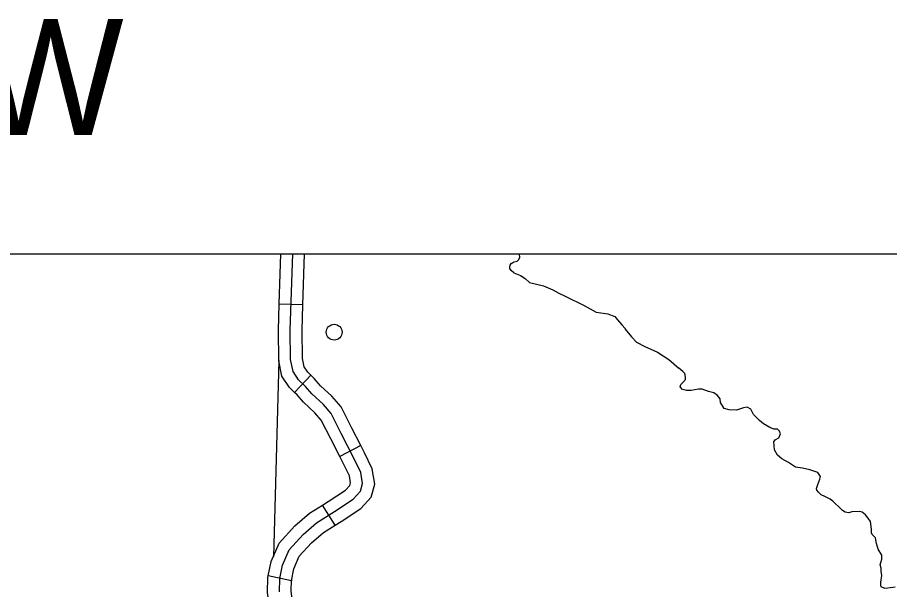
# Model space of a CAD drawing. Extents: x 1369979 to 1371646, y 379997 to 381064.
# Drawn here: x 1370956.8 to 1371021.7, y 380561.9 to 380604.5 of the extents above; entities that cross this region are included whole.
import ezdxf

# ---------------------------------------------------------------- set-up
doc = ezdxf.new("R2010")
doc.units = 0
for name, color, linetype in [('Default', 7, 'Continuous'), ('R_Border Notes', 7, 'Continuous'), ('R_No Plot', 7, 'Continuous')]:
    doc.layers.add(name, color=color, linetype=linetype)

msp = doc.modelspace()

# ---------------------------------------------------------------- linework, layer by layer
at = {"layer": 'R_Border Notes'}
for p, q in [((1370978.036, 380583.081), (1370976.279, 380583.139)), ((1370978.631, 380577.837), (1370977.42, 380576.563)), ((1370982.341, 380572.61), (1370980.778, 380571.806)), ((1370980.425, 380566.685), (1370979.499, 380568.179)), ((1370977.175, 380562.55), (1370975.455, 380562.912))]:
    msp.add_line(p, q, dxfattribs=at)
for points in [[(1370976.279, 380583.139), (1370976.403, 380586.867)], [(1370976.287, 380561.733), (1370976.313, 380562.723), (1370976.521, 380563.712), (1370977.015, 380564.858), (1370978.056, 380566.004), (1370979.044, 380566.863), (1370980.397, 380567.701), (1370981.776, 380568.613), (1370982.322, 380569.212), (1370982.478, 380569.785), (1370982.348, 380570.618), (1370981.828, 380571.686), (1370980.891, 380573.508), (1370980.137, 380574.993), (1370979.565, 380575.67), (1370978.706, 380576.451), (1370978.238, 380576.998), (1370977.718, 380577.493), (1370977.301, 380578.118), (1370977.119, 380579.003), (1370977.093, 380581.19), (1370977.282, 380586.867)], [(1370978.036, 380583.081), (1370978.161, 380586.867)], [(1370993.738, 380585.467), (1370993.525, 380585.639), (1370993.429, 380585.779), (1370993.421, 380585.912), (1370993.466, 380586.023), (1370993.54, 380586.149), (1370993.65, 380586.223), (1370993.761, 380586.274), (1370993.975, 380586.319), (1370994.108, 380586.467), (1370994.182, 380586.629), (1370994.138, 380586.829), (1370994.1, 380586.867)], [(1370993.738, 380585.467), (1370994.223, 380585.27), (1370994.571, 380585.043), (1370994.904, 380584.754), (1370995.935, 380584.496), (1370996.617, 380584.208), (1370997.087, 380583.95), (1370997.557, 380583.723), (1370998.951, 380583.04), (1370999.86, 380582.524), (1371000.709, 380582.418), (1371001.239, 380582.206), (1371001.436, 380581.978), (1371001.755, 380581.599), (1371002.012, 380581.326), (1371002.012, 380581.28), (1371002.482, 380580.689), (1371002.861, 380580.294), (1371003.467, 380579.976), (1371004.422, 380579.551), (1371005.271, 380579.005), (1371006.009, 380578.375)], [(1370977.42, 380576.563), (1370977.041, 380576.923), (1370976.475, 380577.773), (1370976.241, 380578.908), (1370976.214, 380581.2), (1370976.279, 380583.139)], [(1370978.631, 380577.837), (1370978.395, 380578.062), (1370978.128, 380578.462), (1370977.997, 380579.098), (1370977.972, 380581.181), (1370978.036, 380583.081)], [(1370976.233, 380578.952), (1370975.837, 380564.345)], [(1371009.373, 380575.371), (1371009.101, 380575.827), (1371009.07, 380576.084), (1371008.888, 380576.327), (1371008.6, 380576.54), (1371008.222, 380576.646), (1371007.752, 380576.813), (1371007.464, 380576.797), (1371006.933, 380576.706), (1371006.585, 380576.706), (1371006.282, 380576.782), (1371006.115, 380576.98), (1371006.16, 380577.146), (1371006.312, 380577.298), (1371006.494, 380577.526), (1371006.509, 380577.693), (1371006.448, 380577.966), (1371006.312, 380578.132), (1371006.009, 380578.375)], [(1370982.341, 380572.61), (1370981.674, 380573.908), (1370980.874, 380575.482), (1370980.199, 380576.281), (1370979.338, 380577.064), (1370978.876, 380577.604), (1370978.631, 380577.837)], [(1370980.778, 380571.806), (1370980.109, 380573.108), (1370979.4, 380574.503), (1370978.931, 380575.058), (1370978.074, 380575.838), (1370977.6, 380576.392), (1370977.42, 380576.563)], [(1371013.083, 380572.879), (1371013.162, 380573.035), (1371013.435, 380573.187), (1371013.571, 380573.475), (1371013.496, 380573.672), (1371013.344, 380573.839), (1371013.071, 380573.839), (1371012.768, 380573.961), (1371012.298, 380574.219), (1371011.995, 380574.476), (1371011.571, 380574.916), (1371011.359, 380575.326), (1371011.086, 380575.478), (1371010.813, 380575.417), (1371010.283, 380575.235), (1371009.752, 380575.265), (1371009.373, 380575.371)], [(1370980.425, 380566.685), (1370980.871, 380566.961), (1370982.352, 380567.94), (1370983.115, 380568.776), (1370983.376, 380569.735), (1370983.196, 380570.884), (1370982.614, 380572.079), (1370982.341, 380572.61)], [(1371020.34, 380566.38), (1371020.267, 380566.963), (1371020.1, 380567.22), (1371019.903, 380567.448), (1371019.646, 380567.645), (1371019.449, 380567.706), (1371018.873, 380567.676), (1371018.661, 380567.615), (1371018.373, 380567.66), (1371018.176, 380567.782), (1371017.918, 380568.055), (1371017.645, 380568.298), (1371017.463, 380568.464), (1371017.266, 380568.631), (1371016.872, 380568.813), (1371016.6, 380568.935), (1371016.387, 380569.147), (1371016.281, 380569.284), (1371016.236, 380569.42), (1371016.342, 380569.708), (1371016.493, 380570.118), (1371016.554, 380570.3), (1371016.357, 380570.619), (1371015.751, 380570.816), (1371015.205, 380570.922), (1371014.69, 380570.998), (1371014.159, 380571.347), (1371013.675, 380571.62), (1371013.341, 380571.893), (1371013.129, 380572.287), (1371013.083, 380572.879)], [(1370979.499, 380568.179), (1370979.923, 380568.442), (1370981.2, 380569.286), (1370981.53, 380569.647), (1370981.581, 380569.835), (1370981.5, 380570.352), (1370981.042, 380571.292), (1370980.778, 380571.806)], [(1370975.455, 380562.912), (1370975.679, 380563.979), (1370976.266, 380565.34), (1370977.44, 380566.633), (1370978.521, 380567.573), (1370979.499, 380568.179)], [(1370977.175, 380562.55), (1370977.363, 380563.445), (1370977.764, 380564.375), (1370978.672, 380565.374), (1370979.568, 380566.153), (1370980.425, 380566.685)], [(1371022.098, 380562.087), (1371021.552, 380562.011), (1371021.34, 380561.981), (1371021.052, 380562.102), (1371021.022, 380562.223), (1371021.022, 380562.451), (1371021.098, 380562.951), (1371021.067, 380563.27), (1371021.067, 380563.482), (1371020.992, 380563.74), (1371021.113, 380564.165), (1371021.113, 380564.469), (1371020.825, 380564.893), (1371020.704, 380565.318), (1371020.673, 380565.591), (1371020.628, 380565.758), (1371020.385, 380565.986), (1371020.34, 380566.122), (1371020.34, 380566.38)], [(1370975.753, 380556.485), (1370975.695, 380557.15), (1370975.592, 380560.331), (1370975.406, 380561.685), (1370975.436, 380562.825), (1370975.455, 380562.912)], [(1370977.504, 380556.637), (1370977.451, 380557.254), (1370977.346, 380560.479), (1370977.167, 380561.782), (1370977.189, 380562.62), (1370977.175, 380562.551)]]:
    msp.add_lwpolyline(points, dxfattribs=at)
msp.add_circle((1370980.358, 380581.046), 0.586, dxfattribs=at)
at = {"layer": 'R_No Plot'}
msp.add_lwpolyline([(1370544.495, 380586.867), (1371140.383, 380586.867), (1371140.383, 380146.391), (1370544.495, 380146.391)], close=True, dxfattribs=at)

# ---------------------------------------------------------------- texts
at = {"layer": 'Default'}
msp.add_text('R 20 W', height=8.6181, dxfattribs=at).set_placement((1370926.275, 380595.718))

doc.saveas('drawing.dxf')
